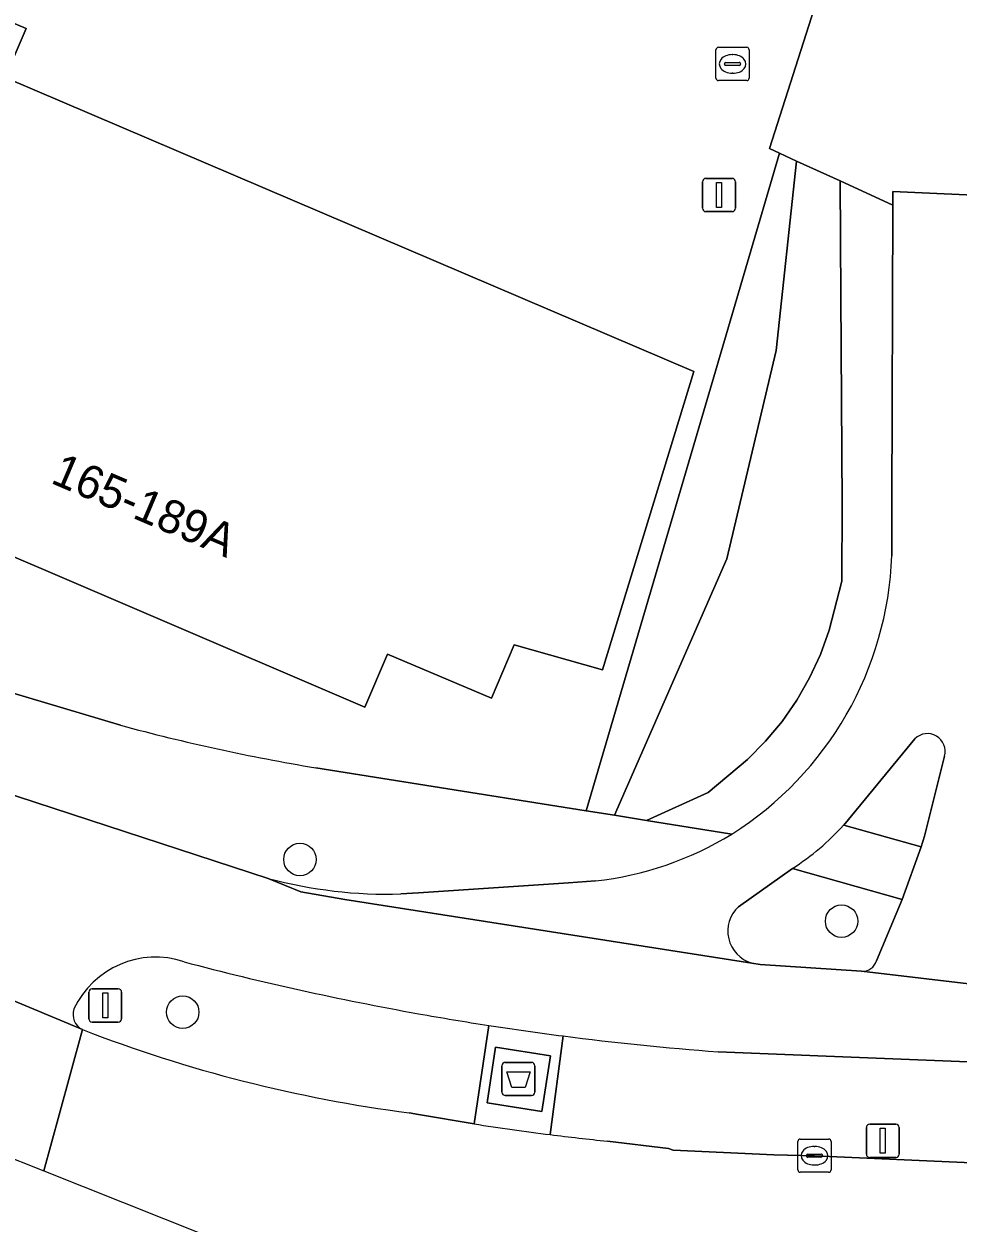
# Model space of a CAD drawing. Extents: x 161771 to 163125, y 382475 to 383179.
# Drawn here: x 162488.12 to 162516.25, y 382516.88 to 382552.97 of the extents above; entities that cross this region are included whole.
import ezdxf

# ---------------------------------------------------------------- set-up
doc = ezdxf.new("R2010")
doc.units = 0
for name, color, linetype in [('IMGEO_Afval_apart_plaats', 7, 'Continuous'), ('IMGEO_Berm_groen', 7, 'Continuous'), ('IMGEO_Boom', 7, 'Continuous'), ('IMGEO_Erf', 7, 'Continuous'), ('IMGEO_Fietspad_gesloten', 7, 'Continuous'), ('IMGEO_Groenvoorziening', 7, 'Continuous'), ('IMGEO_Kolk', 7, 'Continuous'), ('IMGEO_Lichtmast', 7, 'Continuous'), ('IMGEO_Pand', 7, 'Continuous'), ('IMGEO_Pand_nummerreeks', 7, 'Continuous'), ('IMGEO_Rijbaan_lokaal_gesloten', 7, 'Continuous'), ('IMGEO_Verkeerseiland_groen', 7, 'Continuous'), ('IMGEO_Verkeerseiland_open', 7, 'Continuous'), ('IMGEO_Verkeersregelinstallatiepaal', 7, 'Continuous'), ('IMGEO_Voetpad_gesloten', 7, 'Continuous'), ('IMGEO_Voetpad_open', 7, 'Continuous')]:
    doc.layers.add(name, color=color, linetype=linetype)

msp = doc.modelspace()

# ---------------------------------------------------------------- linework, layer by layer
at = {"layer": 'IMGEO_Afval_apart_plaats'}
for p, q in [((162502.616, 382521.712), (162503.406, 382521.712)), ((162503.406, 382521.712), (162502.616, 382521.712)), ((162502.516, 382520.812), (162502.516, 382521.612)), ((162502.516, 382521.612), (162502.516, 382520.812)), ((162503.506, 382521.612), (162503.506, 382520.812)), ((162503.506, 382520.812), (162503.506, 382521.612)), ((162503.406, 382520.712), (162502.616, 382520.712)), ((162502.616, 382520.712), (162503.406, 382520.712))]:
    msp.add_line(p, q, dxfattribs=at)
msp.add_lwpolyline([(162502.659, 382521.426), (162503.363, 382521.426), (162503.214, 382520.956), (162502.808, 382520.956), (162502.659, 382521.426)], dxfattribs=at)
for centre, start, end in [((162502.616, 382521.612), 90, 180), ((162502.616, 382521.612), 90, 180), ((162503.406, 382521.612), 0, 90), ((162503.406, 382521.612), 360, 90), ((162502.616, 382520.812), 180, 270), ((162502.616, 382520.812), 180, 270), ((162503.406, 382520.812), 270, 0), ((162503.406, 382520.812), 270, 0)]:
    msp.add_arc(centre, 0.1, start, end, dxfattribs=at)
at = {"layer": 'IMGEO_Berm_groen'}
msp.add_lwpolyline([(162512.755, 382538.529), (162512.717, 382544.774), (162512.696, 382548.251), (162511.387, 382548.849), (162510.769, 382543.149), (162509.285, 382536.868), (162505.899, 382529.15), (162506.866, 382528.996), (162508.726, 382529.838), (162509.903, 382530.829), (162510.451, 382531.38), (162510.949, 382531.977), (162511.392, 382532.616), (162511.778, 382533.289), (162512.101, 382533.995), (162512.363, 382534.727), (162512.747, 382536.199)], close=True, dxfattribs=at)
for points in [[(162504.353, 382522.507), (162503.969, 382519.536)], [(162537.877, 382520.848), (162532.571, 382521.091), (162509.025, 382522.029)], [(162505.689, 382519.342), (162507.533, 382519.12), (162507.665, 382519.071), (162510.697, 382518.928), (162511.924, 382518.901), (162527.698, 382518.195), (162530.929, 382518.113), (162532.671, 382518.071), (162536.539, 382518.005), (162541.097, 382517.946)]]:
    msp.add_lwpolyline(points, dxfattribs=at)
for centre, radius, start, end in [((162515.697, 382610.316), 88.539, 262.63855, 265.67805), ((162513.09, 382592.685), 73.716, 262.89207, 264.23746)]:
    msp.add_arc(centre, radius, start, end, dxfattribs=at)
at = {"layer": 'IMGEO_Boom'}
for centre in [(162496.432, 382527.82), (162512.74, 382525.964), (162492.903, 382523.224)]:
    msp.add_circle(centre, 0.489, dxfattribs=at)
at = {"layer": 'IMGEO_Erf'}
for points in [[(162496.909, 382530.58), (162500, 382530.088), (162505.054, 382529.284), (162508.84, 382542.177), (162510.869, 382549.086), (162510.567, 382549.224), (162512.541, 382555.383), (162509.637, 382556.284), (162507.741, 382556.844), (162506.738, 382557.141), (162503.84, 382557.999), (162500.942, 382558.857), (162500.167, 382559.086), (162498.043, 382559.715)], [(162483.588, 382554.796), (162488.188, 382552.837), (162487.561, 382551.364), (162508.291, 382542.509), (162505.539, 382533.532), (162502.883, 382534.282), (162502.196, 382532.679), (162499.067, 382534.004), (162498.39, 382532.406), (162484.994, 382538.139), (162484.309, 382536.517), (162480.038, 382538.321), (162479.345, 382536.736), (162463.859, 382543.342), (162459.996, 382544.99), (162459.282, 382543.394), (162472.879, 382537.54)], [(162477.595, 382535.873), (162491.032, 382531.862)]]:
    msp.add_lwpolyline(points, dxfattribs=at)
msp.add_arc((162506.879, 382590.399), 60.644, 254.85163, 260.53708, dxfattribs=at)
at = {"layer": 'IMGEO_Fietspad_gesloten'}
for points in [[(162521.087, 382523.559), (162520.825, 382523.575), (162513.343, 382524.453), (162510.286, 382524.663), (162510.033, 382524.703), (162497.786, 382526.615), (162496.462, 382526.848), (162495.481, 382527.248), (162479.297, 382532.536), (162475.554, 382533.976), (162403.216, 382564.883), (162404.14, 382561.763), (162469.061, 382534.017), (162472.252, 382532.621), (162472.813, 382532.398)], [(162517.442, 382527.363), (162517.444, 382527.575), (162517.454, 382528.594), (162517.455, 382528.795), (162517.474, 382530.762), (162517.548, 382532.712), (162517.602, 382547.783), (162514.288, 382547.931), (162514.287, 382547.524), (162514.255, 382538.524), (162514.25, 382536.967)], [(162512.803, 382528.852), (162514.949, 382531.454)], [(162515.838, 382530.931), (162515.234, 382528.52), (162515.132, 382528.204), (162514.569, 382526.614), (162513.791, 382524.773)], [(162509.641, 382526.398), (162511.265, 382527.552)], [(162495.481, 382527.248), (162496.462, 382526.848), (162497.786, 382526.615), (162510.033, 382524.703)], [(162505.327, 382527.173), (162504.523, 382527.119), (162500, 382526.817), (162499.47, 382526.782)], [(162513.343, 382524.453), (162520.825, 382523.575), (162521.087, 382523.559)], [(162486.701, 382524.024), (162489.888, 382522.698)], [(162509.025, 382522.029), (162532.571, 382521.091), (162537.877, 382520.848)]]:
    msp.add_lwpolyline(points, dxfattribs=at)
for centre, radius, start, end in [((162503.923, 382537.328), 10.334, 302.2311, 357.9968), ((162515.327, 382531.079), 0.532, 343.8004, 135.2629), ((162506.984, 382534.176), 7.887, 302.8718, 317.5407), ((162504.206, 382537.1), 9.99, 276.4424, 301.5538), ((162499.081, 382540.759), 13.983, 255.0799, 271.5937), ((162510.312, 382525.66), 0.997, 132.2655, 253.778), ((162492.084, 382522.169), 2.711, 71.5081, 154.8808), ((162515.595, 382610.343), 88.55, 255.17893, 259.85633), ((162513.364, 382524.897), 0.445, 267.2779, 343.7975), ((162490.098, 382523.15), 0.498, 160.0309, 245.0255), ((162515.579, 382609.781), 87.993, 259.80218, 261.20313), ((162515.7, 382610.655), 88.876, 261.21189, 262.66455), ((162515.697, 382610.316), 88.539, 262.63855, 265.67805)]:
    msp.add_arc(centre, radius, start, end, dxfattribs=at)
at = {"layer": 'IMGEO_Groenvoorziening'}
msp.add_lwpolyline([(162511.387, 382548.849), (162510.869, 382549.086), (162508.84, 382542.177), (162505.054, 382529.284), (162505.899, 382529.15), (162509.285, 382536.868), (162510.769, 382543.149)], close=True, dxfattribs=at)
at = {"layer": 'IMGEO_Kolk'}
for p, q in [((162508.957, 382551.346), (162508.957, 382552.198)), ((162509.032, 382552.272), (162509.884, 382552.272)), ((162509.445, 382552.052), (162509.47, 382552.052)), ((162509.958, 382552.198), (162509.958, 382551.346)), ((162509.216, 382551.766), (162509.216, 382551.778)), ((162509.654, 382551.729), (162509.256, 382551.729)), ((162509.259, 382551.815), (162509.657, 382551.815)), ((162509.7, 382551.778), (162509.7, 382551.766)), ((162509.884, 382551.272), (162509.032, 382551.272)), ((162509.468, 382551.492), (162509.443, 382551.492)), ((162511.423, 382518.476), (162511.423, 382519.328)), ((162511.498, 382519.402), (162512.35, 382519.402)), ((162511.911, 382519.182), (162511.936, 382519.182)), ((162512.424, 382519.328), (162512.424, 382518.476)), ((162511.682, 382518.896), (162511.682, 382518.908)), ((162512.12, 382518.859), (162511.722, 382518.859)), ((162511.725, 382518.945), (162512.123, 382518.945)), ((162512.166, 382518.908), (162512.166, 382518.896)), ((162512.35, 382518.402), (162511.498, 382518.402)), ((162511.934, 382518.622), (162511.909, 382518.622))]:
    msp.add_line(p, q, dxfattribs=at)
for points in [[(162508.957, 382551.346), (162508.957, 382552.198)], [(162509.032, 382552.272), (162509.884, 382552.272)], [(162509.958, 382552.198), (162509.958, 382551.346)], [(162509.884, 382551.272), (162509.032, 382551.272)], [(162511.423, 382518.476), (162511.423, 382519.328)], [(162511.498, 382519.402), (162512.35, 382519.402)], [(162512.424, 382519.328), (162512.424, 382518.476)], [(162512.35, 382518.402), (162511.498, 382518.402)]]:
    msp.add_lwpolyline(points, dxfattribs=at)
for centre, radius, start, end in [((162509.034, 382552.196), 0.0765, 91.552, 178.448), ((162509.034, 382552.196), 0.0765, 91.552, 178.448), ((162509.882, 382552.196), 0.0765, 1.552, 88.448), ((162509.882, 382552.196), 0.0765, 1.552, 88.448), ((162509.256, 382551.775), 0.0403, 85.8775, 175.7526), ((162509.253, 382551.765), 0.0366, 178.938, 274.7102), ((162509.657, 382551.772), 0.043, 264.8664, 352.4533), ((162509.661, 382551.777), 0.0386, 1.7309, 96.639), ((162509.034, 382551.348), 0.0765, 181.552, 268.448), ((162509.034, 382551.348), 0.0765, 181.552, 268.448), ((162509.882, 382551.348), 0.0765, 271.552, 358.448), ((162509.882, 382551.348), 0.0765, 271.552, 358.448), ((162511.5, 382519.326), 0.0765, 91.552, 178.448), ((162511.5, 382519.326), 0.0765, 91.552, 178.448), ((162512.348, 382519.326), 0.0765, 1.552, 88.448), ((162512.348, 382519.326), 0.0765, 1.552, 88.448), ((162511.722, 382518.905), 0.0403, 85.8775, 175.7526), ((162511.719, 382518.895), 0.0366, 178.938, 274.7102), ((162512.123, 382518.902), 0.043, 264.8664, 352.4533), ((162512.127, 382518.907), 0.0386, 1.7309, 96.639), ((162511.5, 382518.478), 0.0765, 181.552, 268.448), ((162511.5, 382518.478), 0.0765, 181.552, 268.448), ((162512.348, 382518.478), 0.0765, 271.552, 358.448), ((162512.348, 382518.478), 0.0765, 271.552, 358.448)]:
    msp.add_arc(centre, radius, start, end, dxfattribs=at)
for centre, major_axis, ratio, start_param, end_param in [((162509.444, 382551.772), (-0.387, 0.002), 0.722429, 4.712389, 7.853982), ((162509.469, 382551.772), (-0.39, 0.002), 0.717154, 1.570796, 4.712389), ((162511.91, 382518.902), (-0.387, 0.002), 0.722429, 4.712389, 7.853982), ((162511.935, 382518.902), (-0.39, 0.002), 0.717154, 1.570796, 4.712389)]:
    msp.add_ellipse(centre, major_axis=major_axis, ratio=ratio, start_param=start_param, end_param=end_param, dxfattribs=at)
at = {"layer": 'IMGEO_Lichtmast'}
for p, q in [((162508.552, 382547.426), (162508.552, 382548.226)), ((162508.552, 382548.226), (162508.552, 382547.426)), ((162508.652, 382548.326), (162509.442, 382548.326)), ((162509.442, 382548.326), (162508.652, 382548.326)), ((162509.542, 382548.226), (162509.542, 382547.426)), ((162509.542, 382547.426), (162509.542, 382548.226)), ((162509.442, 382547.326), (162508.652, 382547.326)), ((162508.652, 382547.326), (162509.442, 382547.326)), ((162513.586, 382519.852), (162514.376, 382519.852)), ((162514.376, 382519.852), (162513.586, 382519.852)), ((162513.486, 382518.952), (162513.486, 382519.752)), ((162513.486, 382519.752), (162513.486, 382518.952)), ((162514.476, 382519.752), (162514.476, 382518.952)), ((162514.476, 382518.952), (162514.476, 382519.752)), ((162514.376, 382518.852), (162513.586, 382518.852)), ((162513.586, 382518.852), (162514.376, 382518.852))]:
    msp.add_line(p, q, dxfattribs=at)
for points in [[(162508.972, 382548.201), (162509.122, 382548.201), (162509.122, 382547.451), (162508.972, 382547.451), (162508.972, 382548.201)], [(162513.906, 382519.727), (162514.056, 382519.727), (162514.056, 382518.977), (162513.906, 382518.977), (162513.906, 382519.727)]]:
    msp.add_lwpolyline(points, dxfattribs=at)
for centre, start, end in [((162508.652, 382548.226), 90, 180), ((162508.652, 382548.226), 90, 180), ((162509.442, 382548.226), 0, 90), ((162509.442, 382548.226), 360, 90), ((162508.652, 382547.426), 180, 270), ((162508.652, 382547.426), 180, 270), ((162509.442, 382547.426), 270, 0), ((162509.442, 382547.426), 270, 0), ((162513.586, 382519.752), 90, 180), ((162513.586, 382519.752), 90, 180), ((162514.376, 382519.752), 0, 90), ((162514.376, 382519.752), 360, 90), ((162513.586, 382518.952), 180, 270), ((162513.586, 382518.952), 180, 270), ((162514.376, 382518.952), 270, 0), ((162514.376, 382518.952), 270, 0)]:
    msp.add_arc(centre, 0.1, start, end, dxfattribs=at)
at = {"layer": 'IMGEO_Pand'}
msp.add_lwpolyline([(162487.561, 382551.364), (162488.188, 382552.837), (162483.588, 382554.796), (162480.358, 382556.171), (162478.286, 382551.307), (162468.969, 382555.275), (162463.859, 382543.342), (162479.345, 382536.736), (162480.038, 382538.321), (162484.309, 382536.517), (162484.994, 382538.139), (162498.39, 382532.406), (162499.067, 382534.004), (162502.196, 382532.679), (162502.883, 382534.282), (162505.539, 382533.532), (162508.291, 382542.509)], close=True, dxfattribs=at)
at = {"layer": 'IMGEO_Rijbaan_lokaal_gesloten'}
for points in [[(162489.888, 382522.698), (162489.185, 382520.131), (162488.722, 382518.442), (162501.135, 382513.514), (162515.839, 382512.978), (162542.133, 382512.019), (162584.286, 382516.986), (162665.053, 382540.041), (162707.132, 382546.311), (162744.173, 382544.816), (162974.141, 382488.446), (163018.573, 382480.059)], [(162488.722, 382518.442), (162489.185, 382520.131), (162489.888, 382522.698), (162486.701, 382524.024), (162485.988, 382524.343), (162474.87, 382529.029), (162471.919, 382530.232), (162471.371, 382530.499), (162468.115, 382531.895), (162467.002, 382529.137), (162466.322, 382527.451), (162473.143, 382524.628), (162488.722, 382518.442)], [(162501.675, 382519.859), (162500, 382520.144), (162499.724, 382520.195)], [(162541.097, 382517.946), (162536.539, 382518.005), (162532.671, 382518.071), (162530.929, 382518.113), (162527.698, 382518.195), (162511.924, 382518.901), (162510.697, 382518.928), (162507.665, 382519.071), (162507.533, 382519.12), (162505.689, 382519.342)]]:
    msp.add_lwpolyline(points, dxfattribs=at)
for centre, radius, start, end in [((162505.11, 382561.938), 42.089, 248.7977, 262.6479), ((162512.619, 382589.277), 70.275, 261.0409, 262.92975), ((162513.09, 382592.685), 73.716, 262.89207, 264.23746)]:
    msp.add_arc(centre, radius, start, end, dxfattribs=at)
at = {"layer": 'IMGEO_Verkeerseiland_groen'}
for points in [[(162514.569, 382526.614), (162511.265, 382527.552), (162509.641, 382526.398)], [(162513.791, 382524.773), (162514.569, 382526.614)], [(162510.033, 382524.703), (162510.286, 382524.663), (162513.343, 382524.453)], [(162499.724, 382520.195), (162500, 382520.144), (162501.675, 382519.859), (162502.122, 382522.823)]]:
    msp.add_lwpolyline(points, dxfattribs=at)
for centre, radius, start, end in [((162510.312, 382525.66), 0.997, 132.2655, 253.778), ((162492.084, 382522.169), 2.711, 71.5081, 154.8808), ((162515.595, 382610.343), 88.55, 255.17893, 259.85633), ((162513.364, 382524.897), 0.445, 267.2779, 343.7975), ((162490.098, 382523.15), 0.498, 160.0309, 245.0255), ((162515.579, 382609.781), 87.993, 259.80218, 261.20313), ((162505.11, 382561.938), 42.089, 248.7977, 262.6479)]:
    msp.add_arc(centre, radius, start, end, dxfattribs=at)
at = {"layer": 'IMGEO_Verkeerseiland_open'}
msp.add_lwpolyline([(162514.949, 382531.454), (162512.803, 382528.852), (162515.132, 382528.204), (162515.234, 382528.52), (162515.838, 382530.931)], dxfattribs=at)
msp.add_arc((162515.327, 382531.079), 0.532, 343.8004, 135.2629, dxfattribs=at)
at = {"layer": 'IMGEO_Verkeersregelinstallatiepaal'}
for p, q in [((162490.074, 382523.027), (162490.074, 382523.827)), ((162490.074, 382523.827), (162490.074, 382523.027)), ((162490.174, 382523.927), (162490.964, 382523.927)), ((162490.964, 382523.927), (162490.174, 382523.927)), ((162491.064, 382523.827), (162491.064, 382523.027)), ((162491.064, 382523.027), (162491.064, 382523.827)), ((162490.964, 382522.927), (162490.174, 382522.927)), ((162490.174, 382522.927), (162490.964, 382522.927))]:
    msp.add_line(p, q, dxfattribs=at)
msp.add_lwpolyline([(162490.494, 382523.802), (162490.644, 382523.802), (162490.644, 382523.052), (162490.494, 382523.052), (162490.494, 382523.802)], dxfattribs=at)
for centre, start, end in [((162490.174, 382523.827), 90, 180), ((162490.174, 382523.827), 90, 180), ((162490.964, 382523.827), 0, 90), ((162490.964, 382523.827), 360, 90), ((162490.174, 382523.027), 180, 270), ((162490.174, 382523.027), 180, 270), ((162490.964, 382523.027), 270, 0), ((162490.964, 382523.027), 270, 0)]:
    msp.add_arc(centre, 0.1, start, end, dxfattribs=at)
at = {"layer": 'IMGEO_Voetpad_gesloten'}
msp.add_lwpolyline([(162503.977, 382521.912), (162502.324, 382522.167), (162502.065, 382520.491), (162503.718, 382520.236)], close=True, dxfattribs=at)
at = {"layer": 'IMGEO_Voetpad_open'}
for points in [[(162403.216, 382564.883), (162475.554, 382533.976), (162479.297, 382532.536), (162495.481, 382527.248)], [(162512.541, 382555.383), (162510.567, 382549.224), (162510.869, 382549.086), (162511.387, 382548.849), (162512.696, 382548.251), (162514.287, 382547.524), (162514.288, 382547.931), (162517.602, 382547.783)], [(162514.25, 382536.967), (162514.255, 382538.524), (162514.287, 382547.524), (162512.696, 382548.251), (162512.717, 382544.774), (162512.755, 382538.529), (162512.747, 382536.199), (162512.363, 382534.727), (162512.101, 382533.995), (162511.778, 382533.289), (162511.392, 382532.616), (162510.949, 382531.977), (162510.451, 382531.38), (162509.903, 382530.829), (162508.726, 382529.838), (162506.866, 382528.996), (162509.434, 382528.587)], [(162491.032, 382531.862), (162477.595, 382535.873)], [(162509.434, 382528.587), (162506.866, 382528.996), (162505.899, 382529.15), (162505.054, 382529.284), (162500, 382530.088), (162496.909, 382530.58)], [(162511.265, 382527.552), (162514.569, 382526.614), (162515.132, 382528.204), (162512.803, 382528.852)], [(162499.47, 382526.782), (162500, 382526.817), (162504.523, 382527.119), (162505.327, 382527.173)], [(162502.122, 382522.823), (162501.675, 382519.859)], [(162503.969, 382519.536), (162504.353, 382522.507)]]:
    msp.add_lwpolyline(points, dxfattribs=at)
msp.add_lwpolyline([(162502.065, 382520.491), (162502.324, 382522.167), (162503.977, 382521.912), (162503.718, 382520.236)], close=True, dxfattribs=at)
for centre, radius, start, end in [((162503.923, 382537.328), 10.334, 302.2311, 357.9968), ((162506.879, 382590.399), 60.644, 254.85163, 260.53708), ((162506.984, 382534.176), 7.887, 302.8718, 317.5407), ((162504.206, 382537.1), 9.99, 276.4424, 301.5538), ((162499.081, 382540.759), 13.983, 255.0799, 271.5937), ((162515.7, 382610.655), 88.876, 261.21189, 262.66455), ((162512.619, 382589.277), 70.275, 261.0409, 262.92975)]:
    msp.add_arc(centre, radius, start, end, dxfattribs=at)

# ---------------------------------------------------------------- texts
at = {"layer": 'IMGEO_Pand_nummerreeks'}
msp.add_text('165-189A', height=1, rotation=336.9155, dxfattribs=at).set_placement((162488.892, 382539.169))

doc.saveas('drawing.dxf')
